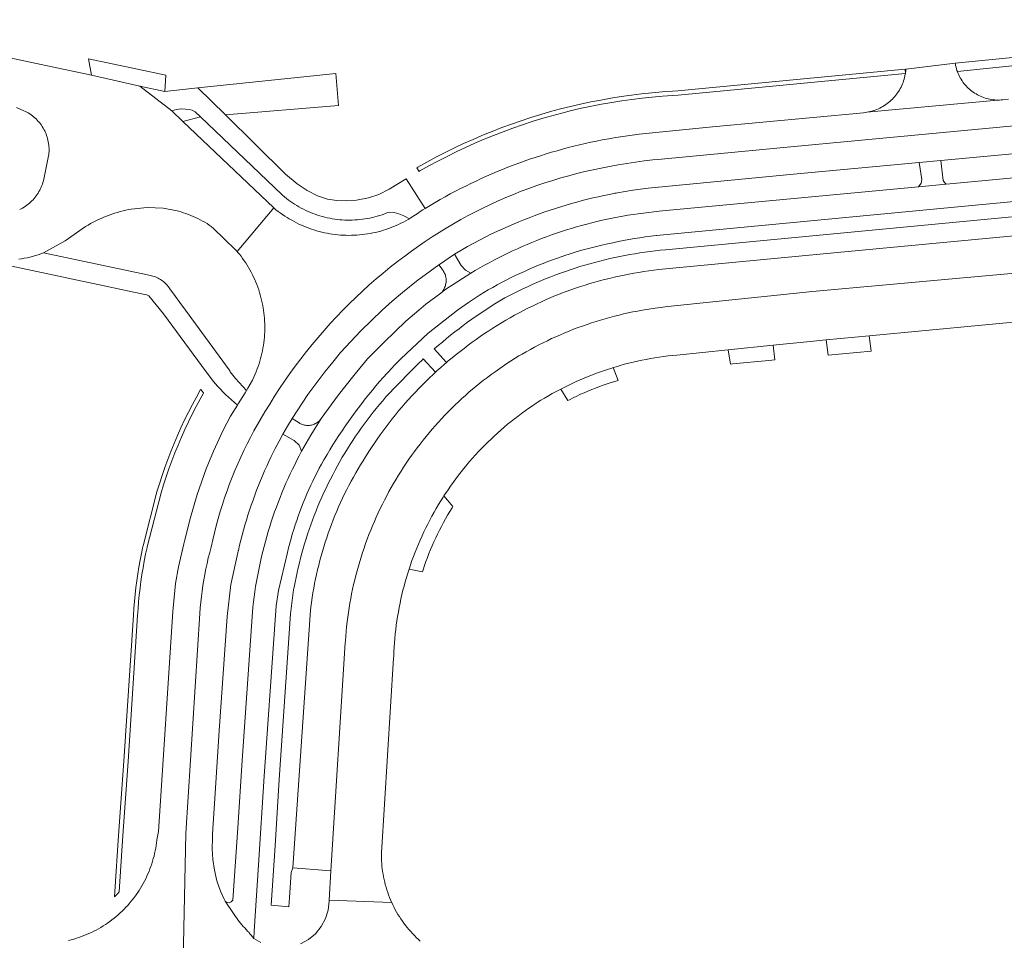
# Model space of a CAD drawing. Extents: x 152825 to 164088, y 457113 to 463005.
# Tile 310 of 364: x 157224 to 157350, y 461804 to 461922. Entities that reach past the tile are written whole.
import ezdxf

# ---------------------------------------------------------------- set-up
doc = ezdxf.new("R2010")
doc.units = 0
doc.header["$LTSCALE"] = 0.5
for name, color, linetype, lineweight in [('B-PV-VH-GESLOTENVERHARDING_ASFALT-GV', 251, 'CONTINUOUS', 18), ('B-PV-VH-ONVERHARD_ZAND-GV', 251, 'CONTINUOUS', 18), ('B-PV-VH-OPENVERHARDING_BETONSTRAATSTEEN-GV', 251, 'CONTINUOUS', 18)]:
    doc.layers.add(name, color=color, linetype=linetype, lineweight=lineweight)

msp = doc.modelspace()

# ---------------------------------------------------------------- linework, layer by layer
at = {"layer": 'B-PV-VH-GESLOTENVERHARDING_ASFALT-GV', "flags": 128}
for points in [[(157350.939, 461911.864), (157350.222, 461911.796), (157350.012, 461911.777), (157332.794, 461910.209), (157332.577, 461910.177), (157332.36, 461910.152), (157332.347, 461910.151), (157313.01, 461908.336), (157303.617, 461907.412), (157300.609, 461906.967), (157300.163, 461906.893), (157299.718, 461906.816), (157299.439, 461906.764), (157299.16, 461906.71), (157298.854, 461906.652), (157298.129, 461906.508), (157297.405, 461906.356), (157296.682, 461906.196), (157295.962, 461906.029), (157295.243, 461905.854), (157294.526, 461905.671), (157293.812, 461905.48), (157293.099, 461905.282), (157292.389, 461905.076), (157291.681, 461904.862), (157290.975, 461904.64), (157290.271, 461904.411), (157289.571, 461904.175), (157288.872, 461903.93), (157288.177, 461903.679), (157287.484, 461903.419), (157286.794, 461903.153), (157286.107, 461902.878), (157285.423, 461902.597), (157284.742, 461902.308), (157284.064, 461902.012), (157283.389, 461901.708), (157282.718, 461901.397), (157282.051, 461901.079), (157281.386, 461900.753), (157280.725, 461900.421), (157280.068, 461900.081), (157279.415, 461899.735), (157278.765, 461899.381), (157278.119, 461899.02), (157277.478, 461898.652), (157276.84, 461898.277), (157276.206, 461897.896), (157275.886, 461897.7), (157275.567, 461897.502), (157275.16, 461897.204), (157274.743, 461896.919), (157274.418, 461896.711), (157274.171, 461896.561), (157274.088, 461896.511), (157274.016, 461896.469), (157273.713, 461896.298), (157273.407, 461896.135), (157273.098, 461895.978), (157272.784, 461895.829), (157272.468, 461895.687), (157272.148, 461895.552), (157271.825, 461895.425), (157271.5, 461895.305), (157271.171, 461895.192), (157270.841, 461895.088), (157270.508, 461894.991), (157270.172, 461894.901), (157269.835, 461894.82), (157269.496, 461894.746), (157269.155, 461894.68), (157268.813, 461894.622), (157268.47, 461894.572), (157268.125, 461894.53), (157267.78, 461894.495), (157267.434, 461894.469), (157267.088, 461894.451), (157266.741, 461894.44), (157266.394, 461894.438), (157266.047, 461894.444), (157265.7, 461894.457), (157265.354, 461894.479), (157265.008, 461894.508), (157264.663, 461894.546), (157264.319, 461894.591), (157263.976, 461894.645), (157263.635, 461894.706), (157263.295, 461894.775), (157262.957, 461894.852), (157262.62, 461894.937), (157262.286, 461895.03), (157261.953, 461895.13), (157261.624, 461895.238), (157261.296, 461895.353), (157260.972, 461895.476), (157260.65, 461895.606), (157260.332, 461895.744), (157260.017, 461895.889), (157259.705, 461896.041), (157259.397, 461896.201), (157259.092, 461896.367), (157258.792, 461896.541), (157258.495, 461896.721), (157258.203, 461896.908), (157257.915, 461897.102), (157257.632, 461897.302), (157257.354, 461897.509), (157257.08, 461897.723), (157256.811, 461897.942), (157256.786, 461897.963), (157252.124, 461892.354), (157252.173, 461892.3), (157252.392, 461892.03), (157252.604, 461891.754), (157252.81, 461891.474), (157253.01, 461891.189), (157253.203, 461890.9), (157253.39, 461890.606), (157253.569, 461890.308), (157253.742, 461890.006), (157253.907, 461889.7), (157254.066, 461889.391), (157254.217, 461889.078), (157254.362, 461888.761), (157254.498, 461888.441), (157254.628, 461888.119), (157254.75, 461887.793), (157254.864, 461887.464), (157254.971, 461887.133), (157255.071, 461886.8), (157255.162, 461886.464), (157255.246, 461886.127), (157255.322, 461885.787), (157255.39, 461885.446), (157255.451, 461885.104), (157255.49, 461884.85), (157255.537, 461884.505), (157255.576, 461884.159), (157255.606, 461883.813), (157255.629, 461883.465), (157255.644, 461883.118), (157255.651, 461882.77), (157255.65, 461882.422), (157255.641, 461882.074), (157255.623, 461881.726), (157255.598, 461881.379), (157255.565, 461881.033), (157255.524, 461880.687), (157255.475, 461880.343), (157255.418, 461879.999), (157255.354, 461879.657), (157255.281, 461879.317), (157255.201, 461878.978), (157255.112, 461878.642), (157255.016, 461878.307), (157254.913, 461877.975), (157254.802, 461877.645), (157254.683, 461877.318), (157254.557, 461876.994), (157254.546, 461876.967), (157254.06, 461875.888), (157253.49, 461874.85), (157253.316, 461874.567), (157253.306, 461874.551), (157253.115, 461874.257), (157252.252, 461872.866), (157252.134, 461872.675), (157251.275, 461871.29), (157250.336, 461869.495), (157249.074, 461866.803), (157248.135, 461864.519), (157246.981, 461861.226), (157246.147, 461858.292), (157245.349, 461855.259), (157245.258, 461854.915), (157244.577, 461851.964), (157244.224, 461849.841), (157243.861, 461846.261), (157242.015, 461818.082), (157241.82, 461817.011), (157241.814, 461816.955), (157241.774, 461816.613), (157241.726, 461816.272), (157241.67, 461815.933), (157241.606, 461815.595), (157241.534, 461815.258), (157241.454, 461814.923), (157241.367, 461814.591), (157241.272, 461814.26), (157241.169, 461813.931), (157241.059, 461813.605), (157240.941, 461813.282), (157240.815, 461812.962), (157240.682, 461812.644), (157240.542, 461812.33), (157240.395, 461812.019), (157240.24, 461811.712), (157240.078, 461811.408), (157239.91, 461811.108), (157239.734, 461810.812), (157239.552, 461810.52), (157239.362, 461810.233), (157239.167, 461809.95), (157238.964, 461809.671), (157238.755, 461809.398), (157238.54, 461809.129), (157238.319, 461808.866), (157238.092, 461808.607), (157237.858, 461808.354), (157237.619, 461808.107), (157237.374, 461807.865), (157237.124, 461807.629), (157236.868, 461807.399), (157236.607, 461807.174), (157236.341, 461806.956), (157236.07, 461806.744), (157235.794, 461806.539), (157235.513, 461806.34), (157235.228, 461806.148), (157234.938, 461805.962), (157234.644, 461805.783), (157234.346, 461805.611), (157234.044, 461805.446), (157233.738, 461805.288), (157233.429, 461805.137), (157233.117, 461804.993), (157232.801, 461804.857), (157232.481, 461804.728), (157232.16, 461804.606), (157231.835, 461804.492), (157231.508, 461804.386), (157231.178, 461804.287), (157230.846, 461804.196), (157230.512, 461804.112)], [(157352.099, 461908.507), (157321.669, 461905.634), (157306.485, 461904.212), (157305.365, 461904.097), (157304.247, 461903.964), (157303.131, 461903.813), (157302.018, 461903.644), (157300.908, 461903.457), (157299.801, 461903.253), (157298.75, 461903.054), (157297.703, 461902.837), (157296.66, 461902.602), (157295.621, 461902.349), (157294.586, 461902.078), (157293.557, 461901.789), (157292.532, 461901.482), (157291.514, 461901.157), (157290.5, 461900.815), (157289.493, 461900.455), (157288.493, 461900.078), (157287.499, 461899.683), (157286.512, 461899.271), (157285.532, 461898.843), (157284.56, 461898.397), (157283.596, 461897.934), (157282.64, 461897.455), (157281.693, 461896.959), (157280.754, 461896.446), (157279.824, 461895.918), (157278.904, 461895.373), (157277.993, 461894.813), (157277.092, 461894.237), (157276.202, 461893.645), (157275.321, 461893.038), (157274.452, 461892.415), (157273.593, 461891.778), (157272.656, 461891.07), (157271.732, 461890.345), (157270.821, 461889.605), (157269.923, 461888.848), (157269.038, 461888.077), (157268.166, 461887.289), (157267.309, 461886.487), (157266.465, 461885.67), (157265.636, 461884.838), (157264.822, 461883.992), (157264.022, 461883.132), (157263.238, 461882.258), (157262.469, 461881.371), (157261.715, 461880.47), (157260.978, 461879.557), (157260.256, 461878.63), (157259.551, 461877.691), (157258.862, 461876.74), (157258.19, 461875.777), (157257.534, 461874.803), (157256.896, 461873.817), (157256.275, 461872.82), (157255.672, 461871.813), (157255.188, 461871.012), (157254.718, 461870.203), (157254.262, 461869.385), (157253.821, 461868.56), (157253.393, 461867.728), (157252.98, 461866.888), (157252.582, 461866.041), (157252.198, 461865.187), (157251.83, 461864.327), (157251.476, 461863.461), (157251.137, 461862.588), (157250.813, 461861.71), (157250.505, 461860.827), (157250.212, 461859.938), (157249.934, 461859.044), (157249.672, 461858.146), (157249.426, 461857.243), (157249.195, 461856.336), (157248.979, 461855.425), (157248.78, 461854.511), (157248.59, 461853.816), (157248.412, 461853.117), (157248.247, 461852.416), (157248.095, 461851.711), (157247.955, 461851.004), (157247.828, 461850.295), (157247.714, 461849.583), (157247.613, 461848.869), (157247.524, 461848.154), (157247.449, 461847.437), (157247.387, 461846.719), (157247.337, 461846), (157245.527, 461817.825), (157244.772, 461781.324)], [(157244.772, 461781.324), (157245.527, 461817.825), (157247.337, 461846), (157247.387, 461846.719), (157247.449, 461847.437), (157247.524, 461848.154), (157247.613, 461848.869), (157247.714, 461849.583), (157247.828, 461850.295), (157247.955, 461851.004), (157248.095, 461851.711), (157248.247, 461852.416), (157248.412, 461853.117), (157248.59, 461853.816), (157248.78, 461854.511), (157248.979, 461855.425), (157249.195, 461856.336), (157249.426, 461857.243), (157249.672, 461858.146), (157249.934, 461859.044), (157250.212, 461859.938), (157250.505, 461860.827), (157250.813, 461861.71), (157251.137, 461862.588), (157251.476, 461863.461), (157251.83, 461864.327), (157252.198, 461865.187), (157252.582, 461866.041), (157252.98, 461866.888), (157253.393, 461867.728), (157253.821, 461868.56), (157254.262, 461869.385), (157254.718, 461870.203), (157255.188, 461871.012), (157255.672, 461871.813), (157256.275, 461872.82), (157256.896, 461873.817), (157257.534, 461874.803), (157258.19, 461875.777), (157258.862, 461876.74), (157259.551, 461877.691), (157260.256, 461878.63), (157260.978, 461879.557), (157261.715, 461880.47), (157262.469, 461881.371), (157263.238, 461882.258), (157264.022, 461883.132), (157264.822, 461883.992), (157265.636, 461884.838), (157266.465, 461885.67), (157267.309, 461886.487), (157268.166, 461887.289), (157269.038, 461888.077), (157269.923, 461888.848), (157270.821, 461889.605), (157271.732, 461890.345), (157272.656, 461891.07), (157273.593, 461891.778), (157274.452, 461892.415), (157275.321, 461893.038), (157276.202, 461893.645), (157277.092, 461894.237), (157277.993, 461894.813), (157278.904, 461895.373), (157279.824, 461895.918), (157280.754, 461896.446), (157281.693, 461896.959), (157282.64, 461897.455), (157283.596, 461897.934), (157284.56, 461898.397), (157285.532, 461898.843), (157286.512, 461899.271), (157287.499, 461899.683), (157288.493, 461900.078), (157289.493, 461900.455), (157290.5, 461900.815), (157291.514, 461901.157), (157292.532, 461901.482), (157293.557, 461901.789), (157294.586, 461902.078), (157295.621, 461902.349), (157296.66, 461902.602), (157297.703, 461902.837), (157298.75, 461903.054), (157299.801, 461903.253), (157300.908, 461903.457), (157302.018, 461903.644), (157303.131, 461903.813), (157304.247, 461903.964), (157305.365, 461904.097), (157306.485, 461904.212), (157321.669, 461905.634), (157352.099, 461908.507)], [(157255.14, 461803.831), (157254.262, 461804.363), (157254.178, 461804.452), (157254.095, 461804.542), (157254.015, 461804.634), (157253.936, 461804.727), (157253.858, 461804.822), (157253.783, 461804.918), (157253.709, 461805.016), (157253.637, 461805.115), (157253.447, 461805.309), (157253.26, 461805.507), (157253.076, 461805.708), (157252.896, 461805.912), (157252.72, 461806.119), (157252.547, 461806.329), (157252.377, 461806.541), (157252.212, 461806.757), (157252.05, 461806.976), (157251.891, 461807.197), (157251.737, 461807.421), (157251.631, 461807.58), (157250.563, 461809.137), (157250.431, 461809.394), (157249.973, 461810.445), (157249.524, 461811.753), (157249.194, 461813.097), (157248.985, 461814.464), (157248.9, 461815.845), (157248.938, 461817.228), (157248.939, 461817.482), (157248.965, 461817.739), (157249.308, 461822.976), (157249.813, 461830.975), (157250.817, 461845.627), (157251.306, 461849.725), (157252.179, 461853.759), (157252.205, 461853.857), (157252.231, 461853.955), (157252.248, 461854.017), (157252.265, 461854.079), (157252.418, 461854.733), (157252.578, 461855.384), (157252.747, 461856.034), (157252.922, 461856.682), (157253.106, 461857.328), (157253.297, 461857.971), (157253.497, 461858.612), (157253.703, 461859.251), (157253.918, 461859.887), (157254.139, 461860.521), (157254.369, 461861.151), (157254.606, 461861.78), (157254.85, 461862.405), (157255.102, 461863.027), (157255.361, 461863.646), (157255.627, 461864.262), (157255.901, 461864.875), (157256.182, 461865.485), (157256.471, 461866.091), (157256.766, 461866.694), (157256.994, 461867.146), (157257.469, 461868.059), (157257.961, 461868.963), (157258.542, 461869.982), (157259.143, 461870.988), (157261.153, 461874.046), (157263.358, 461876.967), (157263.564, 461877.221), (157263.771, 461877.473), (157264.349, 461878.181), (157265.368, 461879.429), (157267.953, 461882.212), (157270.684, 461884.85), (157271.974, 461886.002), (157273.293, 461887.122), (157275.296, 461888.736), (157275.741, 461889.057), (157277.965, 461890.657), (157278.287, 461890.889), (157279.123, 461891.457), (157279.97, 461892.008), (157280.779, 461892.509), (157281.599, 461892.995), (157284.686, 461894.634), (157287.886, 461896.041), (157288.178, 461896.162), (157288.841, 461896.43), (157289.507, 461896.691), (157290.176, 461896.944), (157290.847, 461897.19), (157291.521, 461897.428), (157292.198, 461897.659), (157292.878, 461897.882), (157293.56, 461898.097), (157294.244, 461898.305), (157294.931, 461898.505), (157295.619, 461898.698), (157296.31, 461898.883), (157297.003, 461899.06), (157297.698, 461899.229), (157298.395, 461899.39), (157299.093, 461899.544), (157299.793, 461899.69), (157300.495, 461899.828), (157300.662, 461899.859), (157300.829, 461899.891), (157302.8, 461900.224), (157304.78, 461900.496), (157323.38, 461902.26), (157339.475, 461903.772), (157342.251, 461904.033), (157352.816, 461905.025)], [(157368.945, 461903.433), (157342.966, 461900.984), (157339.408, 461900.649), (157306.607, 461897.557), (157306.175, 461897.519), (157305.504, 461897.453), (157304.834, 461897.379), (157304.165, 461897.298), (157303.497, 461897.208), (157302.83, 461897.111), (157302.164, 461897.005), (157301.5, 461896.892), (157300.837, 461896.771), (157300.175, 461896.641), (157299.515, 461896.505), (157298.856, 461896.36), (157298.2, 461896.207), (157297.545, 461896.047), (157296.892, 461895.879), (157296.242, 461895.703), (157295.593, 461895.519), (157294.946, 461895.328), (157294.302, 461895.129), (157293.661, 461894.923), (157293.021, 461894.709), (157292.385, 461894.487), (157291.751, 461894.258), (157291.12, 461894.021), (157290.491, 461893.777), (157289.866, 461893.525), (157289.244, 461893.266), (157288.624, 461893), (157288.008, 461892.726), (157287.396, 461892.445), (157286.786, 461892.157), (157286.181, 461891.861), (157285.578, 461891.558), (157284.979, 461891.249), (157284.385, 461890.932), (157283.793, 461890.608), (157283.206, 461890.277), (157282.619, 461889.937), (157282.037, 461889.59), (157280.366, 461888.542), (157278.732, 461887.436), (157278.454, 461887.228), (157278.201, 461887.039), (157276.291, 461885.608), (157275.396, 461884.85), (157273.732, 461883.441), (157270.929, 461880.769), (157268.81, 461878.601), (157267.42, 461876.95), (157267.04, 461876.498), (157265.071, 461874.003), (157262.886, 461870.993), (157261.529, 461868.819), (157260.369, 461866.774), (157260.068, 461866.212), (157259.774, 461865.647), (157259.477, 461865.059), (157259.187, 461864.467), (157258.905, 461863.872), (157258.63, 461863.274), (157258.361, 461862.672), (157258.101, 461862.067), (157257.848, 461861.459), (157257.602, 461860.848), (157257.363, 461860.234), (157257.132, 461859.617), (157256.909, 461858.997), (157256.693, 461858.375), (157256.484, 461857.75), (157256.284, 461857.122), (157256.09, 461856.492), (157255.905, 461855.86), (157255.727, 461855.226), (157255.557, 461854.59), (157255.395, 461853.951), (157255.24, 461853.311), (157255.093, 461852.669), (157254.954, 461852.025), (157254.823, 461851.379), (157254.7, 461850.732), (157254.584, 461850.083), (157254.477, 461849.433), (157254.377, 461848.782), (157254.286, 461848.13), (157254.202, 461847.477), (157254.126, 461846.822), (157254.125, 461846.813), (157252.742, 461827.183), (157252.178, 461818.547), (157251.545, 461809.26), (157251.356, 461809.042), (157251.087, 461808.938), (157250.8, 461808.972), (157250.563, 461809.137), (157251.631, 461807.58), (157251.737, 461807.421), (157251.891, 461807.197), (157252.05, 461806.976), (157252.212, 461806.757), (157252.377, 461806.541), (157252.547, 461806.329), (157252.72, 461806.119), (157252.896, 461805.912), (157253.076, 461805.708), (157253.26, 461805.507), (157253.447, 461805.309), (157253.637, 461805.115), (157253.709, 461805.016), (157253.783, 461804.918), (157253.858, 461804.822), (157253.936, 461804.727), (157254.015, 461804.634), (157254.095, 461804.542), (157254.178, 461804.452), (157254.262, 461804.363), (157254.305, 461805.288), (157254.859, 461813.809), (157255.57, 461825.155), (157256.875, 461843.954), (157257.12, 461846.973), (157257.4, 461848.961), (157258.544, 461853.827), (157258.691, 461854.417), (157258.845, 461855.004), (157259.007, 461855.59), (157259.177, 461856.173), (157259.355, 461856.755), (157259.54, 461857.333), (157259.733, 461857.909), (157259.933, 461858.483), (157260.141, 461859.054), (157260.357, 461859.622), (157260.58, 461860.188), (157260.81, 461860.75), (157261.047, 461861.309), (157261.293, 461861.865), (157261.545, 461862.418), (157261.804, 461862.967), (157262.071, 461863.513), (157262.345, 461864.056), (157262.626, 461864.594), (157262.914, 461865.129), (157263.209, 461865.661), (157263.255, 461865.741), (157263.62, 461866.363), (157263.992, 461866.98), (157264.37, 461867.594), (157264.755, 461868.203), (157265.148, 461868.808), (157265.546, 461869.409), (157265.952, 461870.005), (157266.364, 461870.596), (157266.782, 461871.183), (157267.207, 461871.766), (157267.639, 461872.343), (157268.076, 461872.916), (157268.521, 461873.484), (157268.971, 461874.046), (157269.428, 461874.604), (157269.891, 461875.157), (157270.359, 461875.704), (157270.834, 461876.247), (157271.315, 461876.784), (157271.482, 461876.967), (157272.263, 461877.808), (157273.058, 461878.634), (157276.585, 461881.885), (157280.354, 461884.85), (157281.746, 461885.831), (157283.165, 461886.773), (157283.722, 461887.11), (157284.283, 461887.44), (157284.848, 461887.763), (157285.418, 461888.079), (157285.99, 461888.388), (157286.567, 461888.69), (157287.148, 461888.984), (157287.731, 461889.272), (157288.319, 461889.553), (157288.91, 461889.826), (157289.504, 461890.092), (157290.101, 461890.35), (157290.702, 461890.602), (157291.305, 461890.846), (157291.912, 461891.082), (157292.521, 461891.311), (157293.133, 461891.532), (157293.748, 461891.746), (157294.085, 461891.86), (157294.759, 461892.072), (157295.435, 461892.277), (157296.114, 461892.474), (157296.794, 461892.664), (157297.477, 461892.845), (157298.162, 461893.019), (157298.849, 461893.185), (157299.537, 461893.344), (157300.228, 461893.494), (157300.92, 461893.637), (157301.613, 461893.772), (157302.308, 461893.899), (157303.005, 461894.018), (157303.703, 461894.13), (157304.402, 461894.233), (157305.102, 461894.328), (157305.803, 461894.416), (157305.83, 461894.419), (157416.313, 461904.92)]]:
    msp.add_lwpolyline(points, dxfattribs=at)
for points in [[(157342.573, 461901.465), (157342.251, 461904.033), (157339.475, 461903.772), (157339.817, 461901.602), (157339.736, 461901.128), (157339.408, 461900.649), (157342.966, 461900.984), (157342.739, 461901.218)], [(157280.811, 461890.553), (157279.97, 461892.008), (157279.123, 461891.457), (157278.287, 461890.889), (157277.965, 461890.657), (157278.493, 461889.921), (157278.565, 461889.808), (157278.63, 461889.69), (157278.689, 461889.569), (157278.74, 461889.445), (157278.783, 461889.318), (157278.819, 461889.189), (157278.847, 461889.058), (157278.867, 461888.925), (157278.879, 461888.791), (157278.883, 461888.657), (157278.879, 461888.523), (157278.867, 461888.389), (157278.848, 461888.256), (157278.82, 461888.125), (157278.785, 461887.995), (157278.742, 461887.868), (157278.691, 461887.744), (157278.633, 461887.623), (157278.568, 461887.505), (157278.496, 461887.392), (157278.418, 461887.283), (157278.414, 461887.278), (157278.454, 461887.228), (157278.732, 461887.436), (157280.366, 461888.542), (157282.037, 461889.59), (157281.349, 461889.977)], [(157261.529, 461868.819), (157262.886, 461870.993), (157262.809, 461870.889), (157262.727, 461870.789), (157262.638, 461870.695), (157262.543, 461870.606), (157262.443, 461870.524), (157262.339, 461870.447), (157262.229, 461870.378), (157262.116, 461870.315), (157261.999, 461870.259), (157261.879, 461870.211), (157261.756, 461870.17), (157261.631, 461870.137), (157261.504, 461870.111), (157261.375, 461870.094), (157261.246, 461870.084), (157261.117, 461870.083), (157260.987, 461870.089), (157260.858, 461870.104), (157260.731, 461870.126), (157260.605, 461870.156), (157260.481, 461870.194), (157260.359, 461870.24), (157260.241, 461870.293), (157260.126, 461870.352), (157260.048, 461870.399), (157259.143, 461870.988), (157258.542, 461869.982), (157257.961, 461868.963), (157259.42, 461868.161), (157260.038, 461867.566), (157260.369, 461866.774)]]:
    msp.add_lwpolyline(points, close=True, dxfattribs=at)
at = {"layer": 'B-PV-VH-ONVERHARD_ZAND-GV', "flags": 128}
for points in [[(157394.27, 461921.205), (157394.283, 461921.429), (157344.107, 461916.48), (157344.122, 461916.391), (157344.162, 461916.184), (157344.209, 461915.978), (157344.265, 461915.774), (157344.328, 461915.572), (157344.387, 461915.407), (157355.06, 461916.528), (157385.219, 461919.386), (157394.106, 461920.174), (157394.14, 461920.318), (157394.185, 461920.538), (157394.221, 461920.759), (157394.25, 461920.982)], [(157337.727, 461915.162), (157337.679, 461915.71), (157336.337, 461915.592), (157308.559, 461912.941), (157307.871, 461912.891), (157306.554, 461912.801), (157305.238, 461912.688), (157303.925, 461912.551), (157302.614, 461912.391), (157301.307, 461912.208), (157300.003, 461912.001), (157298.702, 461911.772), (157297.406, 461911.52), (157296.115, 461911.245), (157294.828, 461910.947), (157293.548, 461910.626), (157292.273, 461910.283), (157291.004, 461909.917), (157289.742, 461909.529), (157288.487, 461909.118), (157287.24, 461908.686), (157286, 461908.231), (157284.769, 461907.754), (157283.546, 461907.256), (157282.332, 461906.736), (157281.128, 461906.195), (157279.933, 461905.633), (157278.749, 461905.049), (157277.575, 461904.445), (157276.412, 461903.82), (157275.26, 461903.174), (157275.113, 461903.087), (157275.415, 461902.622), (157275.533, 461902.696), (157276.676, 461903.337), (157277.831, 461903.957), (157278.996, 461904.558), (157280.172, 461905.137), (157281.358, 461905.695), (157282.553, 461906.233), (157283.758, 461906.749), (157284.972, 461907.243), (157286.194, 461907.716), (157287.424, 461908.168), (157288.663, 461908.597), (157289.908, 461909.005), (157291.161, 461909.39), (157292.42, 461909.753), (157293.686, 461910.094), (157294.957, 461910.412), (157296.234, 461910.708), (157297.516, 461910.981), (157298.803, 461911.232), (157300.093, 461911.459), (157301.388, 461911.664), (157302.686, 461911.846), (157303.987, 461912.004), (157305.291, 461912.14), (157306.596, 461912.253), (157307.904, 461912.342), (157308.605, 461912.393), (157336.387, 461915.045)], [(157277.516, 461876.891), (157275.954, 461878.599), (157275.841, 461878.493), (157275.346, 461878.021), (157274.856, 461877.542), (157274.511, 461877.198), (157274.289, 461876.967), (157271.168, 461873.732), (157270.751, 461873.251), (157270.341, 461872.764), (157269.936, 461872.272), (157269.538, 461871.775), (157269.145, 461871.273), (157268.76, 461870.767), (157268.38, 461870.255), (157268.007, 461869.739), (157267.641, 461869.218), (157267.281, 461868.692), (157266.928, 461868.163), (157266.582, 461867.628), (157266.242, 461867.09), (157265.909, 461866.547), (157265.583, 461866), (157265.263, 461865.449), (157264.951, 461864.894), (157264.646, 461864.335), (157264.348, 461863.772), (157264.056, 461863.206), (157263.772, 461862.636), (157263.496, 461862.062), (157263.226, 461861.485), (157262.964, 461860.905), (157262.709, 461860.321), (157262.461, 461859.735), (157262.221, 461859.145), (157261.988, 461858.552), (157261.762, 461857.957), (157261.545, 461857.358), (157261.334, 461856.757), (157261.131, 461856.153), (157260.936, 461855.547), (157260.749, 461854.939), (157260.569, 461854.328), (157260.396, 461853.715), (157260.232, 461853.099), (157260.075, 461852.482), (157259.926, 461851.863), (157259.785, 461851.242), (157259.652, 461850.619), (157259.526, 461849.995), (157259.408, 461849.369), (157259.346, 461849.019), (157258.958, 461845.952), (157257.504, 461824.75), (157256.964, 461816.222), (157256.455, 461808.639), (157258.725, 461808.432), (157258.803, 461809.609), (157259.014, 461812.799), (157259.261, 461813.401), (157261.506, 461846.427), (157261.554, 461846.82), (157261.634, 461847.422), (157261.722, 461848.024), (157261.817, 461848.624), (157261.921, 461849.223), (157262.033, 461849.82), (157262.152, 461850.416), (157262.279, 461851.01), (157262.414, 461851.603), (157262.557, 461852.194), (157262.708, 461852.783), (157262.866, 461853.369), (157263.032, 461853.954), (157263.206, 461854.536), (157263.387, 461855.117), (157263.576, 461855.694), (157263.773, 461856.269), (157263.977, 461856.842), (157264.189, 461857.411), (157264.408, 461857.978), (157264.635, 461858.542), (157264.869, 461859.103), (157265.11, 461859.661), (157265.359, 461860.216), (157265.615, 461860.767), (157265.878, 461861.315), (157266.148, 461861.859), (157266.426, 461862.4), (157266.71, 461862.937), (157267.002, 461863.47), (157267.301, 461863.999), (157267.606, 461864.525), (157267.919, 461865.046), (157268.238, 461865.563), (157268.564, 461866.076), (157268.635, 461866.189), (157268.98, 461866.734), (157269.333, 461867.275), (157269.692, 461867.812), (157270.058, 461868.344), (157270.43, 461868.872), (157270.809, 461869.395), (157271.194, 461869.913), (157271.586, 461870.426), (157271.984, 461870.935), (157272.388, 461871.438), (157272.799, 461871.937), (157273.215, 461872.43), (157273.638, 461872.918), (157274.067, 461873.401), (157274.501, 461873.878), (157274.942, 461874.35), (157275.388, 461874.817), (157275.841, 461875.278), (157276.298, 461875.733), (157276.762, 461876.183), (157277.231, 461876.627)], [(157247.579, 461874.517), (157247.443, 461874.703), (157247.424, 461874.673), (157246.886, 461873.716), (157246.365, 461872.749), (157245.861, 461871.772), (157245.375, 461870.787), (157244.907, 461869.793), (157244.457, 461868.791), (157244.025, 461867.781), (157243.612, 461866.763), (157243.217, 461865.738), (157242.841, 461864.706), (157242.483, 461863.668), (157242.144, 461862.623), (157241.824, 461861.572), (157240.049, 461854.645), (157240.029, 461854.561), (157239.841, 461853.692), (157239.668, 461852.82), (157239.51, 461851.946), (157239.365, 461851.068), (157239.236, 461850.189), (157239.121, 461849.307), (157239.021, 461848.424), (157238.936, 461847.539), (157238.865, 461846.653), (157238.809, 461845.766), (157237.591, 461827.08), (157236.924, 461817.575), (157236.439, 461810.382), (157236.396, 461809.704), (157236.553, 461809.866), (157236.769, 461810.098), (157236.979, 461810.334), (157236.987, 461810.345), (157237.473, 461817.537), (157238.14, 461827.043), (157239.358, 461845.731), (157239.413, 461846.609), (157239.484, 461847.487), (157239.568, 461848.363), (157239.667, 461849.238), (157239.781, 461850.111), (157239.909, 461850.981), (157240.052, 461851.85), (157240.209, 461852.716), (157240.38, 461853.58), (157240.566, 461854.44), (157240.583, 461854.513), (157242.357, 461861.436), (157242.674, 461862.476), (157243.01, 461863.51), (157243.364, 461864.537), (157243.737, 461865.558), (157244.128, 461866.572), (157244.538, 461867.579), (157244.965, 461868.579), (157245.41, 461869.57), (157245.874, 461870.554), (157246.354, 461871.529), (157246.853, 461872.495), (157247.368, 461873.452), (157247.799, 461874.217), (157247.813, 461874.243)]]:
    msp.add_lwpolyline(points, close=True, dxfattribs=at)
msp.add_lwpolyline([(157407.485, 461902.137), (157306.97, 461892.587), (157306.316, 461892.523), (157305.663, 461892.451), (157305.011, 461892.372), (157304.36, 461892.284), (157303.71, 461892.188), (157303.062, 461892.085), (157302.414, 461891.974), (157301.768, 461891.854), (157301.124, 461891.727), (157300.481, 461891.592), (157299.839, 461891.45), (157299.2, 461891.299), (157298.563, 461891.141), (157297.927, 461890.975), (157297.293, 461890.801), (157296.662, 461890.619), (157296.033, 461890.43), (157295.406, 461890.233), (157294.782, 461890.029), (157294.16, 461889.817), (157293.541, 461889.597), (157292.925, 461889.37), (157292.311, 461889.136), (157291.701, 461888.894), (157291.093, 461888.644), (157290.488, 461888.387), (157289.887, 461888.123), (157289.289, 461887.852), (157288.694, 461887.573), (157288.102, 461887.287), (157287.515, 461886.994), (157286.93, 461886.693), (157286.406, 461886.416), (157285.135, 461885.649), (157283.885, 461884.85), (157283.315, 461884.471), (157282.75, 461884.085), (157282.189, 461883.693), (157281.633, 461883.294), (157281.081, 461882.889), (157280.534, 461882.477), (157279.993, 461882.059), (157279.456, 461881.635), (157278.924, 461881.205), (157278.397, 461880.768), (157277.875, 461880.325), (157277.364, 461879.881), (157278.933, 461878.148), (157279.16, 461878.343), (157279.656, 461878.757), (157280.156, 461879.165), (157280.662, 461879.567), (157281.173, 461879.962), (157281.688, 461880.351), (157282.208, 461880.734), (157282.733, 461881.109), (157283.263, 461881.479), (157283.797, 461881.842), (157284.335, 461882.198), (157284.878, 461882.548), (157285.425, 461882.891), (157285.977, 461883.227), (157286.532, 461883.556), (157287.092, 461883.878), (157287.655, 461884.194), (157288.223, 461884.502), (157288.794, 461884.803), (157289.369, 461885.097), (157289.947, 461885.384), (157290.529, 461885.664), (157291.114, 461885.937), (157291.703, 461886.202), (157292.295, 461886.46), (157292.89, 461886.711), (157293.488, 461886.954), (157293.649, 461887.016), (157294.252, 461887.24), (157294.858, 461887.457), (157295.466, 461887.666), (157296.078, 461887.868), (157296.691, 461888.062), (157297.307, 461888.249), (157297.925, 461888.428), (157298.545, 461888.599), (157299.168, 461888.763), (157299.792, 461888.918), (157300.418, 461889.066), (157301.046, 461889.207), (157301.676, 461889.339), (157302.307, 461889.464), (157302.94, 461889.58), (157303.574, 461889.689), (157304.21, 461889.79), (157304.846, 461889.883), (157305.484, 461889.968), (157306.123, 461890.045), (157325.389, 461891.899), (157407.727, 461899.648)], dxfattribs=at)
at = {"layer": 'B-PV-VH-OPENVERHARDING_BETONSTRAATSTEEN-GV', "flags": 128}
for points in [[(157224.122, 461891.372), (157224.481, 461891.431), (157224.839, 461891.498), (157225.195, 461891.573), (157225.55, 461891.656), (157225.902, 461891.746), (157226.253, 461891.845), (157226.601, 461891.95), (157226.947, 461892.064), (157227.29, 461892.185), (157230.081, 461893.718), (157232.676, 461895.563), (157232.998, 461895.754), (157233.324, 461895.938), (157233.654, 461896.115), (157233.988, 461896.284), (157234.325, 461896.447), (157234.666, 461896.603), (157235.01, 461896.751), (157235.356, 461896.891), (157235.706, 461897.025), (157236.059, 461897.15), (157236.414, 461897.269), (157236.772, 461897.379), (157237.132, 461897.482), (157237.494, 461897.578), (157237.858, 461897.665), (157238.224, 461897.745), (157238.546, 461897.808), (157240.577, 461898.007), (157242.615, 461897.908), (157242.946, 461897.864), (157243.276, 461897.811), (157243.605, 461897.751), (157243.932, 461897.683), (157244.258, 461897.607), (157244.581, 461897.523), (157244.903, 461897.432), (157245.222, 461897.333), (157245.538, 461897.226), (157245.853, 461897.112), (157246.164, 461896.99), (157246.472, 461896.861), (157246.777, 461896.725), (157247.079, 461896.581), (157247.377, 461896.43), (157247.672, 461896.272), (157247.962, 461896.107), (157248.249, 461895.935), (157248.531, 461895.757), (157248.795, 461895.581), (157249.085, 461895.3), (157250.456, 461893.971), (157251.919, 461892.553), (157252.124, 461892.354), (157256.786, 461897.963), (157245.158, 461909.018), (157243.737, 461910.369), (157239.652, 461913.535), (157233.467, 461914.968), (157199.946, 461922.062)], [(157223.841, 461910.815), (157224.793, 461910.408), (157224.982, 461910.317), (157225.168, 461910.218), (157225.35, 461910.112), (157225.528, 461910), (157225.701, 461909.88), (157225.87, 461909.755), (157226.033, 461909.623), (157226.192, 461909.485), (157226.345, 461909.341), (157226.493, 461909.191), (157226.634, 461909.036), (157226.77, 461908.875), (157226.9, 461908.709), (157227.023, 461908.539), (157227.14, 461908.364), (157227.25, 461908.185), (157227.353, 461908.001), (157227.448, 461907.814), (157227.537, 461907.623), (157227.619, 461907.429), (157227.693, 461907.233), (157227.759, 461907.033), (157227.818, 461906.831), (157227.869, 461906.627), (157227.913, 461906.422), (157227.948, 461906.214), (157227.976, 461906.006), (157227.995, 461905.796), (157228.007, 461905.586), (157228.01, 461905.376), (157228.006, 461905.166), (157227.994, 461904.956), (157227.973, 461904.747), (157227.955, 461904.604), (157227.329, 461901.631), (157227.278, 461901.423), (157227.219, 461901.217), (157227.153, 461901.014), (157227.079, 461900.813), (157226.998, 461900.615), (157226.909, 461900.42), (157226.813, 461900.229), (157226.71, 461900.041), (157226.6, 461899.857), (157226.484, 461899.678), (157226.361, 461899.503), (157226.231, 461899.332), (157226.095, 461899.167), (157225.953, 461899.007), (157225.805, 461898.852), (157225.651, 461898.703), (157225.492, 461898.56), (157225.328, 461898.423), (157225.158, 461898.292), (157224.984, 461898.168), (157224.805, 461898.05), (157224.622, 461897.939), (157224.435, 461897.834), (157224.245, 461897.737)], [(157407.727, 461899.648), (157325.389, 461891.899), (157306.123, 461890.045), (157305.484, 461889.968), (157304.846, 461889.883), (157304.21, 461889.79), (157303.574, 461889.689), (157302.94, 461889.58), (157302.307, 461889.464), (157301.676, 461889.339), (157301.046, 461889.207), (157300.418, 461889.066), (157299.792, 461888.918), (157299.168, 461888.763), (157298.545, 461888.599), (157297.925, 461888.428), (157297.307, 461888.249), (157296.691, 461888.062), (157296.078, 461887.868), (157295.466, 461887.666), (157294.858, 461887.457), (157294.252, 461887.24), (157293.649, 461887.016), (157293.488, 461886.954), (157292.89, 461886.711), (157292.295, 461886.46), (157291.703, 461886.202), (157291.114, 461885.937), (157290.529, 461885.664), (157289.947, 461885.384), (157289.369, 461885.097), (157288.794, 461884.803), (157288.223, 461884.502), (157287.655, 461884.194), (157287.092, 461883.878), (157286.532, 461883.556), (157285.977, 461883.227), (157285.425, 461882.891), (157284.878, 461882.548), (157284.335, 461882.198), (157283.797, 461881.842), (157283.263, 461881.479), (157282.733, 461881.109), (157282.208, 461880.734), (157281.688, 461880.351), (157281.173, 461879.962), (157280.662, 461879.567), (157280.156, 461879.165), (157279.656, 461878.757), (157279.16, 461878.343), (157278.933, 461878.148), (157278.67, 461877.923), (157278.185, 461877.497), (157277.705, 461877.065), (157277.516, 461876.891), (157277.231, 461876.627), (157276.762, 461876.183), (157276.298, 461875.733), (157275.841, 461875.278), (157275.388, 461874.817), (157274.942, 461874.35), (157274.501, 461873.878), (157274.067, 461873.401), (157273.638, 461872.918), (157273.215, 461872.43), (157272.799, 461871.937), (157272.388, 461871.438), (157271.984, 461870.935), (157271.586, 461870.426), (157271.194, 461869.913), (157270.809, 461869.395), (157270.43, 461868.872), (157270.058, 461868.344), (157269.692, 461867.812), (157269.333, 461867.275), (157268.98, 461866.734), (157268.635, 461866.189), (157268.564, 461866.076), (157268.238, 461865.563), (157267.919, 461865.046), (157267.606, 461864.525), (157267.301, 461863.999), (157267.002, 461863.47), (157266.71, 461862.937), (157266.426, 461862.4), (157266.148, 461861.859), (157265.878, 461861.315), (157265.615, 461860.767), (157265.359, 461860.216), (157265.11, 461859.661), (157264.869, 461859.103), (157264.635, 461858.542), (157264.408, 461857.978), (157264.189, 461857.411), (157263.977, 461856.842), (157263.773, 461856.269), (157263.576, 461855.694), (157263.387, 461855.117), (157263.206, 461854.536), (157263.032, 461853.954), (157262.866, 461853.369), (157262.708, 461852.783), (157262.557, 461852.194), (157262.414, 461851.603), (157262.279, 461851.01), (157262.152, 461850.416), (157262.033, 461849.82), (157261.921, 461849.223), (157261.817, 461848.624), (157261.722, 461848.024), (157261.634, 461847.422), (157261.554, 461846.82), (157261.506, 461846.427), (157259.261, 461813.401), (157263.536, 461813.083), (157264.131, 461813.033), (157265.956, 461842.221), (157265.973, 461842.484), (157266.018, 461843.091), (157266.07, 461843.697), (157266.131, 461844.302), (157266.2, 461844.907), (157266.276, 461845.51), (157266.361, 461846.113), (157266.453, 461846.714), (157266.554, 461847.314), (157266.662, 461847.913), (157266.778, 461848.51), (157266.902, 461849.106), (157267.034, 461849.7), (157267.173, 461850.292), (157267.321, 461850.882), (157267.475, 461851.47), (157267.638, 461852.057), (157267.809, 461852.641), (157267.987, 461853.222), (157268.173, 461853.802), (157268.366, 461854.378), (157268.567, 461854.953), (157268.776, 461855.524), (157268.992, 461856.093), (157269.215, 461856.659), (157269.446, 461857.222), (157269.684, 461857.782), (157269.93, 461858.338), (157270.183, 461858.892), (157270.443, 461859.442), (157270.71, 461859.988), (157270.985, 461860.531), (157271.266, 461861.07), (157271.555, 461861.606), (157271.851, 461862.138), (157272.153, 461862.665), (157272.463, 461863.189), (157272.779, 461863.709), (157273.103, 461864.224), (157273.433, 461864.735), (157273.769, 461865.242), (157274.113, 461865.744), (157274.462, 461866.242), (157274.819, 461866.735), (157275.182, 461867.223), (157275.551, 461867.707), (157275.927, 461868.185), (157276.308, 461868.659), (157276.696, 461869.128), (157277.091, 461869.591), (157277.491, 461870.049), (157277.897, 461870.502), (157278.309, 461870.95), (157278.727, 461871.392), (157279.151, 461871.828), (157279.58, 461872.26), (157280.016, 461872.685), (157280.456, 461873.104), (157280.902, 461873.518), (157281.354, 461873.926), (157281.811, 461874.327), (157282.273, 461874.723), (157282.74, 461875.113), (157283.212, 461875.496), (157283.69, 461875.874), (157284.172, 461876.244), (157284.659, 461876.609), (157285.151, 461876.967), (157286.662, 461878.007), (157288.212, 461878.986), (157288.615, 461879.223), (157289.145, 461879.527), (157289.679, 461879.824), (157290.216, 461880.113), (157290.757, 461880.396), (157291.302, 461880.672), (157291.851, 461880.94), (157292.403, 461881.201), (157292.958, 461881.455), (157293.516, 461881.701), (157294.078, 461881.941), (157294.643, 461882.173), (157295.211, 461882.397), (157295.782, 461882.614), (157296.355, 461882.823), (157296.931, 461883.025), (157297.51, 461883.22), (157298.092, 461883.407), (157298.675, 461883.586), (157299.261, 461883.757), (157299.85, 461883.921), (157300.44, 461884.077), (157301.032, 461884.225), (157301.626, 461884.366), (157302.222, 461884.499), (157302.82, 461884.624), (157303.419, 461884.741), (157304.02, 461884.85), (157305.648, 461885.106), (157307.283, 461885.304), (157325.803, 461887.227), (157406.413, 461894.541)], [(157406.413, 461894.541), (157325.803, 461887.227), (157307.283, 461885.304), (157305.648, 461885.106), (157304.02, 461884.85), (157303.419, 461884.741), (157302.82, 461884.624), (157302.222, 461884.499), (157301.626, 461884.366), (157301.032, 461884.225), (157300.44, 461884.077), (157299.85, 461883.921), (157299.261, 461883.757), (157298.675, 461883.586), (157298.092, 461883.407), (157297.51, 461883.22), (157296.931, 461883.025), (157296.355, 461882.823), (157295.782, 461882.614), (157295.211, 461882.397), (157294.643, 461882.173), (157294.078, 461881.941), (157293.516, 461881.701), (157292.958, 461881.455), (157292.403, 461881.201), (157291.851, 461880.94), (157291.302, 461880.672), (157290.757, 461880.396), (157290.216, 461880.113), (157289.679, 461879.824), (157289.145, 461879.527), (157288.615, 461879.223), (157288.212, 461878.986), (157286.662, 461878.007), (157285.151, 461876.967), (157284.659, 461876.609), (157284.172, 461876.244), (157283.69, 461875.874), (157283.212, 461875.496), (157282.74, 461875.113), (157282.273, 461874.723), (157281.811, 461874.327), (157281.354, 461873.926), (157280.902, 461873.518), (157280.456, 461873.104), (157280.016, 461872.685), (157279.58, 461872.26), (157279.151, 461871.828), (157278.727, 461871.392), (157278.309, 461870.95), (157277.897, 461870.502), (157277.491, 461870.049), (157277.091, 461869.591), (157276.696, 461869.128), (157276.308, 461868.659), (157275.927, 461868.185), (157275.551, 461867.707), (157275.182, 461867.223), (157274.819, 461866.735), (157274.462, 461866.242), (157274.113, 461865.744), (157273.769, 461865.242), (157273.433, 461864.735), (157273.103, 461864.224), (157272.779, 461863.709), (157272.463, 461863.189), (157272.153, 461862.665), (157271.851, 461862.138), (157271.555, 461861.606), (157271.266, 461861.07), (157270.985, 461860.531), (157270.71, 461859.988), (157270.443, 461859.442), (157270.183, 461858.892), (157269.93, 461858.338), (157269.684, 461857.782), (157269.446, 461857.222), (157269.215, 461856.659), (157268.992, 461856.093), (157268.776, 461855.524), (157268.567, 461854.953), (157268.366, 461854.378), (157268.173, 461853.802), (157267.987, 461853.222), (157267.809, 461852.641), (157267.638, 461852.057), (157267.475, 461851.47), (157267.321, 461850.882), (157267.173, 461850.292), (157267.034, 461849.7), (157266.902, 461849.106), (157266.778, 461848.51), (157266.662, 461847.913), (157266.554, 461847.314), (157266.453, 461846.714), (157266.361, 461846.113), (157266.276, 461845.51), (157266.2, 461844.907), (157266.131, 461844.302), (157266.07, 461843.697), (157266.018, 461843.091), (157265.973, 461842.484), (157265.956, 461842.221), (157264.131, 461813.033), (157263.901, 461809.28), (157271.914, 461808.97), (157271.775, 461809.285), (157271.764, 461809.31), (157271.633, 461809.628), (157271.51, 461809.948), (157271.394, 461810.272), (157271.286, 461810.598), (157271.185, 461810.926), (157271.092, 461811.257), (157271.007, 461811.59), (157270.929, 461811.924), (157270.859, 461812.261), (157270.797, 461812.599), (157270.743, 461812.938), (157270.697, 461813.278), (157270.659, 461813.62), (157270.629, 461813.962), (157270.607, 461814.305), (157270.593, 461814.648), (157270.586, 461814.992), (157270.588, 461815.335), (157272.156, 461840.274), (157272.164, 461840.542), (157272.188, 461841.109), (157272.219, 461841.676), (157272.259, 461842.243), (157272.306, 461842.809), (157272.362, 461843.374), (157272.425, 461843.939), (157272.497, 461844.503), (157272.576, 461845.065), (157272.663, 461845.626), (157272.758, 461846.186), (157272.861, 461846.745), (157272.972, 461847.302), (157273.09, 461847.858), (157273.217, 461848.411), (157273.351, 461848.963), (157273.493, 461849.514), (157273.643, 461850.061), (157273.8, 461850.607), (157273.965, 461851.151), (157274.137, 461851.691), (157274.319, 461852.231), (157274.506, 461852.767), (157274.702, 461853.3), (157274.905, 461853.831), (157275.115, 461854.358), (157275.333, 461854.883), (157275.558, 461855.404), (157275.791, 461855.923), (157276.03, 461856.438), (157276.277, 461856.949), (157276.532, 461857.457), (157276.793, 461857.962), (157277.061, 461858.462), (157277.337, 461858.959), (157277.619, 461859.452), (157277.908, 461859.941), (157278.205, 461860.426), (157278.508, 461860.906), (157278.601, 461861.05), (157278.817, 461861.382), (157279.133, 461861.854), (157279.456, 461862.321), (157279.786, 461862.784), (157280.122, 461863.242), (157280.464, 461863.695), (157280.813, 461864.144), (157281.168, 461864.587), (157281.529, 461865.026), (157281.897, 461865.459), (157282.27, 461865.887), (157282.65, 461866.31), (157283.035, 461866.727), (157283.426, 461867.139), (157283.823, 461867.545), (157284.226, 461867.946), (157284.634, 461868.341), (157285.048, 461868.73), (157285.467, 461869.113), (157285.892, 461869.491), (157286.322, 461869.862), (157286.757, 461870.227), (157287.197, 461870.587), (157287.642, 461870.939), (157288.092, 461871.286), (157288.547, 461871.626), (157289.006, 461871.96), (157289.471, 461872.287), (157289.94, 461872.608), (157290.413, 461872.922), (157290.541, 461873.003), (157291.021, 461873.304), (157291.506, 461873.598), (157291.995, 461873.885), (157292.488, 461874.165), (157292.985, 461874.438), (157293.486, 461874.704), (157293.562, 461874.743), (157293.991, 461874.963), (157294.499, 461875.215), (157295.01, 461875.46), (157295.525, 461875.697), (157296.044, 461875.927), (157296.565, 461876.15), (157297.09, 461876.365), (157297.617, 461876.573), (157298.148, 461876.774), (157298.681, 461876.967), (157299.03, 461877.089), (157299.568, 461877.269), (157300.108, 461877.442), (157300.269, 461877.491), (157300.651, 461877.608), (157301.195, 461877.765), (157301.742, 461877.915), (157302.292, 461878.058), (157302.843, 461878.192), (157303.396, 461878.319), (157303.95, 461878.438), (157304.506, 461878.549), (157305.064, 461878.652), (157305.623, 461878.747), (157306.184, 461878.835), (157306.745, 461878.914), (157307.308, 461878.986), (157307.872, 461879.049), (157308.436, 461879.105), (157314.997, 461879.776), (157320.778, 461880.366), (157325.51, 461880.85), (157327.573, 461881.044), (157333.066, 461881.562), (157361.943, 461884.284)], [(157219.186, 461891.359), (157240.264, 461886.867), (157240.536, 461886.804), (157240.793, 461886.697), (157242.69, 461884.402), (157248.139, 461876.967), (157249.069, 461875.698), (157249.581, 461875.099), (157250.629, 461874.048), (157252.134, 461872.675), (157252.252, 461872.866), (157253.115, 461874.257), (157253.306, 461874.551), (157253.316, 461874.567), (157251.896, 461876.096), (157251.544, 461876.517), (157251.232, 461876.967), (157251.164, 461877.077), (157251.099, 461877.189), (157245.49, 461884.85), (157244.766, 461885.839), (157244.218, 461886.588), (157243.503, 461887.564), (157243.308, 461887.846), (157243.089, 461888.11), (157242.968, 461888.238), (157242.841, 461888.36), (157242.708, 461888.476), (157242.57, 461888.586), (157242.428, 461888.69), (157242.281, 461888.787), (157242.13, 461888.878), (157241.974, 461888.961), (157241.815, 461889.038), (157241.653, 461889.107), (157241.488, 461889.168), (157241.32, 461889.222), (157241.15, 461889.269), (157240.978, 461889.308), (157240.805, 461889.338), (157240.63, 461889.361), (157240.623, 461889.362), (157227.29, 461892.185), (157226.947, 461892.064), (157226.601, 461891.95), (157226.253, 461891.845), (157225.902, 461891.746), (157225.55, 461891.656), (157225.195, 461891.573), (157224.839, 461891.498), (157224.481, 461891.431), (157224.122, 461891.372)], [(157275.565, 461804.028), (157275.311, 461804.259), (157275.062, 461804.496), (157274.818, 461804.739), (157274.58, 461804.987), (157274.348, 461805.241), (157274.122, 461805.5), (157273.901, 461805.764), (157273.688, 461806.033), (157273.48, 461806.308), (157273.279, 461806.586), (157273.084, 461806.87), (157272.896, 461807.158), (157272.715, 461807.45), (157272.541, 461807.747), (157272.373, 461808.047), (157272.213, 461808.351), (157272.06, 461808.659), (157271.914, 461808.97), (157263.901, 461809.28), (157263.894, 461809.162), (157263.763, 461808.009), (157263.417, 461806.902), (157262.869, 461805.879), (157262.138, 461804.978), (157261.25, 461804.231), (157260.238, 461803.664)]]:
    msp.add_lwpolyline(points, dxfattribs=at)
for points in [[(157233.061, 461917.057), (157233.467, 461914.968), (157239.652, 461913.535), (157242.849, 461912.865), (157242.977, 461914.936), (157239.333, 461915.716)], [(157344.122, 461916.391), (157344.107, 461916.48), (157337.793, 461915.737), (157337.775, 461915.519), (157337.748, 461915.301), (157337.727, 461915.162), (157337.714, 461915.085), (157337.672, 461914.87), (157337.622, 461914.656), (157337.564, 461914.445), (157337.499, 461914.236), (157337.426, 461914.029), (157337.345, 461913.825), (157337.258, 461913.625), (157337.162, 461913.427), (157337.06, 461913.233), (157336.951, 461913.043), (157336.835, 461912.858), (157336.712, 461912.676), (157336.625, 461912.556), (157336.491, 461912.382), (157336.351, 461912.214), (157336.205, 461912.05), (157336.053, 461911.892), (157335.896, 461911.74), (157335.733, 461911.593), (157335.564, 461911.453), (157335.391, 461911.318), (157335.213, 461911.19), (157335.03, 461911.069), (157334.843, 461910.955), (157334.652, 461910.847), (157334.457, 461910.746), (157334.259, 461910.653), (157334.058, 461910.567), (157333.853, 461910.488), (157333.646, 461910.417), (157333.436, 461910.353), (157333.224, 461910.297), (157333.01, 461910.249), (157332.794, 461910.209), (157350.012, 461911.777), (157349.801, 461911.766), (157349.589, 461911.764), (157349.378, 461911.769), (157349.167, 461911.782), (157348.957, 461911.803), (157348.747, 461911.832), (157348.539, 461911.869), (157348.333, 461911.914), (157348.128, 461911.967), (157347.926, 461912.027), (157347.726, 461912.095), (157347.528, 461912.17), (157347.334, 461912.253), (157347.143, 461912.343), (157346.955, 461912.441), (157346.771, 461912.545), (157346.592, 461912.657), (157346.417, 461912.775), (157346.246, 461912.899), (157346.08, 461913.03), (157345.919, 461913.167), (157345.764, 461913.31), (157345.643, 461913.429), (157345.498, 461913.582), (157345.358, 461913.741), (157345.225, 461913.905), (157345.098, 461914.074), (157344.977, 461914.248), (157344.863, 461914.426), (157344.756, 461914.608), (157344.656, 461914.794), (157344.563, 461914.984), (157344.478, 461915.177), (157344.399, 461915.373), (157344.387, 461915.407), (157344.328, 461915.572), (157344.265, 461915.774), (157344.209, 461915.978), (157344.162, 461916.184)], [(157250.61, 461909.854), (157265.083, 461911.08), (157264.738, 461915.153), (157247.063, 461913.353)], [(157276.206, 461897.896), (157275.131, 461899.557), (157273.762, 461901.673), (157271.595, 461900.37), (157270.246, 461899.661), (157268.94, 461899.257), (157267.409, 461898.941), (157266.075, 461898.845), (157264.877, 461898.89), (157263.682, 461899.078), (157262.398, 461899.48), (157261.063, 461900.168), (157259.813, 461901.027), (157258.307, 461902.262), (157250.61, 461909.854), (157247.063, 461913.353), (157242.849, 461912.865), (157239.652, 461913.535), (157243.737, 461910.369), (157244.32, 461910.549), (157244.928, 461910.635), (157245.503, 461910.613), (157245.972, 461910.549), (157246.339, 461910.458), (157246.713, 461910.269), (157247.407, 461909.605), (157257.818, 461899.648), (157257.914, 461899.565), (157258.162, 461899.356), (157258.415, 461899.154), (157258.673, 461898.959), (157258.935, 461898.769), (157259.203, 461898.586), (157259.474, 461898.41), (157259.75, 461898.241), (157260.03, 461898.078), (157260.315, 461897.923), (157260.602, 461897.774), (157260.894, 461897.633), (157261.188, 461897.499), (157261.486, 461897.372), (157261.788, 461897.252), (157262.091, 461897.141), (157262.398, 461897.036), (157262.707, 461896.939), (157263.019, 461896.85), (157263.332, 461896.769), (157263.647, 461896.695), (157263.964, 461896.629), (157264.283, 461896.571), (157264.603, 461896.521), (157264.924, 461896.479), (157265.246, 461896.445), (157265.569, 461896.419), (157265.892, 461896.4), (157266.216, 461896.39), (157266.54, 461896.388), (157266.864, 461896.394), (157267.187, 461896.407), (157267.51, 461896.429), (157267.833, 461896.459), (157268.155, 461896.496), (157268.475, 461896.542), (157268.795, 461896.595), (157269.113, 461896.657), (157269.429, 461896.726), (157269.744, 461896.803), (157270.056, 461896.887), (157270.367, 461896.98), (157270.675, 461897.08), (157270.98, 461897.188), (157271.283, 461897.303), (157271.582, 461897.425), (157272.224, 461897.358), (157272.814, 461897.189), (157273.455, 461896.945), (157274.171, 461896.561), (157274.418, 461896.711), (157274.743, 461896.919), (157275.16, 461897.204), (157275.567, 461897.502), (157275.886, 461897.7)], [(157245.158, 461909.018), (157247.407, 461909.605), (157246.713, 461910.269), (157246.339, 461910.458), (157245.972, 461910.549), (157245.503, 461910.613), (157244.928, 461910.635), (157244.32, 461910.549), (157243.737, 461910.369)], [(157333.318, 461879.613), (157333.066, 461881.562), (157327.573, 461881.044), (157327.83, 461879.103)], [(157321.014, 461878.469), (157320.778, 461880.366), (157314.997, 461879.776), (157315.304, 461877.937), (157315.559, 461877.961), (157320.233, 461878.396)], [(157300.936, 461875.846), (157300.269, 461877.491), (157300.108, 461877.442), (157299.568, 461877.269), (157299.03, 461877.089), (157298.681, 461876.967), (157298.148, 461876.774), (157297.617, 461876.573), (157297.09, 461876.365), (157296.565, 461876.15), (157296.044, 461875.927), (157295.525, 461875.697), (157295.01, 461875.46), (157294.499, 461875.215), (157293.991, 461874.963), (157293.562, 461874.743), (157294.457, 461873.276), (157294.669, 461873.386), (157295.138, 461873.621), (157295.611, 461873.849), (157296.087, 461874.07), (157296.567, 461874.283), (157297.05, 461874.489), (157297.536, 461874.688), (157298.024, 461874.879), (157298.516, 461875.063), (157299.011, 461875.239), (157299.508, 461875.408), (157300.007, 461875.569), (157300.509, 461875.723)], [(157279.75, 461859.721), (157278.601, 461861.05), (157278.508, 461860.906), (157278.205, 461860.426), (157277.908, 461859.941), (157277.619, 461859.452), (157277.337, 461858.959), (157277.061, 461858.462), (157276.793, 461857.962), (157276.532, 461857.457), (157276.277, 461856.949), (157276.03, 461856.438), (157275.791, 461855.923), (157275.558, 461855.404), (157275.333, 461854.883), (157275.115, 461854.358), (157274.905, 461853.831), (157274.702, 461853.3), (157274.506, 461852.767), (157274.319, 461852.231), (157274.137, 461851.691), (157275.847, 461851.341), (157275.923, 461851.606), (157276.1, 461852.126), (157276.285, 461852.642), (157276.477, 461853.157), (157276.677, 461853.668), (157276.884, 461854.176), (157277.098, 461854.681), (157277.32, 461855.183), (157277.549, 461855.682), (157277.785, 461856.177), (157278.029, 461856.669), (157278.28, 461857.158), (157278.537, 461857.642), (157278.802, 461858.123), (157279.074, 461858.6), (157279.352, 461859.073), (157279.638, 461859.541)]]:
    msp.add_lwpolyline(points, close=True, dxfattribs=at)

doc.saveas('drawing.dxf')
